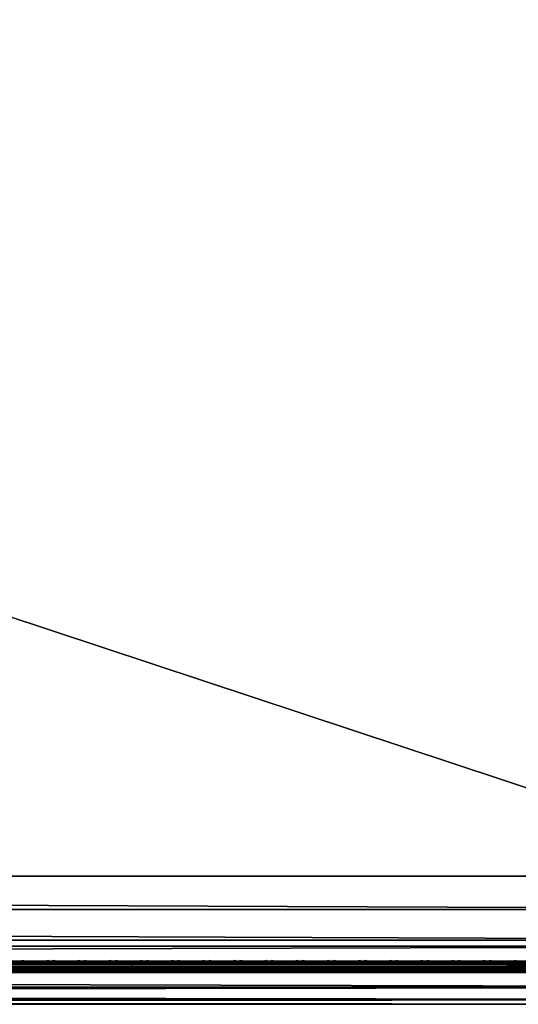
# Model space of a CAD drawing. Header units: inches. Extents: x 0 to 69, y -28.1 to 0.
# Tile 300 of 451: x 60.3 to 64.6, y -28 to -19.6. Entities that reach past the tile are written whole.
import ezdxf

# ---------------------------------------------------------------- set-up
doc = ezdxf.new("R2010")
doc.units = ezdxf.units.IN
doc.header["$LTSCALE"] = 0.03937
doc.header["$MEASUREMENT"] = 0
for name, color, linetype in [('A-FURN-3-ST', 151, 'Continuous'), ('A-FURN-3-ST-SEAM', 250, 'Continuous'), ('A-FURN-3-STITCH', 15, 'Continuous')]:
    doc.layers.add(name, color=color, linetype=linetype)

msp = doc.modelspace()

# ---------------------------------------------------------------- meshes
at = {"layer": 'A-FURN-3-ST'}
mesh = msp.add_polyface(dxfattribs=at)
corners = [(0.25, -5.4592, 18), (68.75, -5.4592, 18), (0.25, -5.1746, 17.9626), (68.75, -5.1746, 17.9626), (0.25, -4.9094, 17.8528), (68.75, -4.9094, 17.8528), (0.25, -4.6816, 17.6781), (68.75, -4.6816, 17.6781), (0.25, -4.5068, 17.4505), (68.75, -4.5068, 17.4505), (0.25, -4.3968, 17.1854), (68.75, -4.3968, 17.1854), (0.25, -4.3592, 16.9008), (68.75, -4.3504, 5.5004), (0.25, -4.3504, 5.5004), (0.25, -4.3883, 5.3089), (68.75, -4.3883, 5.3089), (0.25, -4.4967, 5.1466), (68.75, -4.4967, 5.1466), (0.25, -4.659, 5.0381), (68.75, -4.659, 5.0381), (0.25, -4.8504, 5), (0.25, -27.51, 5), (0.125, -4.8504, 5.0335), (0.125, -27.51, 5.0335), (0.0335, -4.8504, 5.125), (0.0335, -4.5038, 5.3567), (0.125, -4.3839, 5.5004), (0.125, -4.4193, 5.3217), (0.125, -4.5204, 5.1703), (0.125, -4.6718, 5.069), (0.0335, -4.4842, 16.9008), (0.125, -4.3926, 16.9008), (0.125, -4.4292, 17.1767), (0.0335, -5.2069, 17.8418), (0.125, -5.4592, 17.9665), (0.125, -5.1833, 17.9302), (0.0335, -4.77, 17.5897), (0.125, -4.7053, 17.6544), (0.125, -4.5358, 17.4337), (0.0335, -4.615, 17.3879), (0.0335, -4.5175, 17.153), (0.125, -4.9261, 17.8238), (0.125, -26.91, 17.9665), (0.25, -26.91, 18)]
mesh.append_faces([[corners[k] for k in face] for face in [(0, 1, 2), (2, 3, 4), (4, 5, 6), (6, 7, 8), (8, 9, 10), (10, 11, 12), (12, 13, 14), (14, 13, 15), (15, 16, 17), (17, 18, 19), (19, 20, 21), (21, 22, 23), (23, 24, 25), (26, 27, 28), (28, 27, 14), (28, 14, 15), (28, 15, 29), (29, 15, 17), (29, 17, 30), (30, 17, 19), (30, 19, 23), (23, 19, 21), (23, 25, 30), (27, 31, 32), (27, 32, 14), (14, 32, 12), (31, 33, 32), (32, 33, 10), (32, 10, 12), (34, 35, 36), (37, 38, 39, 40), (40, 39, 33, 41), (35, 0, 36), (36, 0, 2), (36, 2, 42), (42, 2, 4), (42, 4, 38), (38, 4, 6), (38, 6, 39), (39, 6, 8), (39, 8, 33), (33, 8, 10), (35, 43, 0), (44, 1, 0)]])
mesh = msp.add_polyface(dxfattribs=at)
corners = [(68.875, -4.8504, 5.0335), (68.875, -27.51, 5.0335), (68.75, -4.8504, 5), (68.75, -4.3504, 5.5004), (68.875, -4.3839, 5.5004), (68.75, -4.3883, 5.3089), (68.875, -4.4193, 5.3217), (68.75, -4.4967, 5.1466), (68.875, -4.5204, 5.1703), (68.75, -4.659, 5.0381), (68.875, -4.6718, 5.069), (68.9665, -4.7068, 5.1536), (68.9665, -4.4754, 5.5003), (68.9665, -4.5038, 5.3567), (68.9665, -4.5851, 5.2349), (68.75, -4.3592, 16.9008), (68.875, -4.3926, 16.9008), (68.75, -5.4592, 18), (68.875, -5.4592, 17.9665), (68.75, -5.1746, 17.9626), (68.875, -5.1833, 17.9302), (68.75, -4.9094, 17.8528), (68.875, -4.9261, 17.8238), (68.75, -4.6816, 17.6781), (68.875, -4.7053, 17.6544), (68.75, -4.5068, 17.4505), (68.875, -4.5358, 17.4337), (68.75, -4.3968, 17.1854), (68.875, -4.4292, 17.1767), (68.9665, -4.5175, 17.153), (68.9665, -5.4592, 17.875), (68.75, -26.91, 18), (68.875, -26.91, 17.9665), (0.25, -5.1746, 17.9626), (0.25, -4.9094, 17.8528), (0.25, -4.6816, 17.6781), (0.25, -4.5068, 17.4505), (0.25, -4.3968, 17.1854), (0.25, -4.3592, 16.9008), (0.25, -4.3883, 5.3089), (0.25, -4.4967, 5.1466), (0.25, -4.659, 5.0381), (0.25, -4.8504, 5), (68.75, -27.51, 5)]
mesh.append_faces([[corners[k] for k in face] for face in [(0, 1, 2), (3, 4, 5), (5, 4, 6), (5, 6, 7), (7, 6, 8), (7, 8, 9), (9, 8, 10), (9, 10, 2), (2, 10, 0), (0, 10, 11), (12, 6, 4), (8, 6, 13, 14), (3, 15, 4), (4, 15, 16), (4, 16, 12), (17, 18, 19), (19, 18, 20), (19, 20, 21), (21, 20, 22), (21, 22, 23), (23, 22, 24), (23, 24, 25), (25, 24, 26), (25, 26, 27), (27, 26, 28), (27, 28, 15), (15, 28, 16), (16, 28, 29), (18, 30, 20), (17, 31, 18), (18, 32, 30), (33, 17, 19), (34, 19, 21), (35, 21, 23), (36, 23, 25), (37, 25, 27), (38, 27, 15), (15, 3, 38), (39, 3, 5), (40, 5, 7), (41, 7, 9), (42, 9, 2), (2, 43, 42)]])
mesh = msp.add_polyface(dxfattribs=at)
corners = [(0.25, -4.8504, 5), (68.75, -27.51, 5), (0.25, -27.51, 5), (0.125, -4.8504, 5.0335), (0.125, -27.51, 5.0335), (0.25, -28.01, 5.5), (0.125, -27.9765, 5.5), (0.25, -27.9719, 5.3087), (0.125, -27.941, 5.3215), (0.25, -27.8636, 5.1464), (0.125, -27.8399, 5.1701), (0.25, -27.7013, 5.0381), (0.125, -27.6885, 5.069), (0.0335, -27.6535, 5.1535), (0.0335, -27.885, 5.5), (0.25, -28.01, 16.9), (0.125, -27.9765, 16.9), (0.25, -26.91, 18), (0.125, -26.91, 17.9665), (0.25, -27.1947, 17.9625), (0.125, -27.186, 17.9302), (0.25, -27.46, 17.8526), (0.125, -27.4433, 17.8236), (0.25, -27.6878, 17.6778), (0.125, -27.6641, 17.6541), (0.25, -27.8626, 17.45), (0.125, -27.8336, 17.4333), (0.25, -27.9725, 17.1847), (0.125, -27.9402, 17.176), (0.0335, -27.8518, 17.1523), (0.0335, -26.91, 17.875), (0.0335, -27.5994, 17.5894), (0.0335, -27.7544, 17.3875), (0.125, -5.4592, 17.9665), (0.25, -5.4592, 18), (68.75, -28.01, 16.9), (68.75, -27.9725, 17.1847), (68.75, -27.8626, 17.45), (68.75, -27.6878, 17.6778), (68.75, -27.46, 17.8526), (68.75, -27.1947, 17.9625), (68.75, -27.7013, 5.0381), (68.75, -27.8636, 5.1464), (68.75, -27.9719, 5.3087)]
mesh.append_faces([[corners[k] for k in face] for face in [(0, 1, 2), (3, 2, 4), (5, 6, 7), (7, 6, 8), (7, 8, 9), (9, 8, 10), (9, 10, 11), (11, 10, 12), (11, 12, 2), (2, 12, 4), (4, 12, 13), (14, 8, 6), (5, 15, 6), (6, 15, 16), (6, 16, 14), (17, 18, 19), (19, 18, 20), (19, 20, 21), (21, 20, 22), (21, 22, 23), (23, 22, 24), (23, 24, 25), (25, 24, 26), (25, 26, 27), (27, 26, 28), (27, 28, 15), (15, 28, 16), (16, 28, 29), (18, 30, 20), (24, 31, 32, 26), (26, 32, 29, 28), (33, 30, 18), (34, 18, 17), (15, 35, 27), (27, 36, 25), (25, 37, 23), (23, 38, 21), (21, 39, 19), (19, 40, 17), (5, 35, 15), (2, 1, 11), (11, 41, 9), (9, 42, 7), (7, 43, 5)]])
mesh = msp.add_polyface(dxfattribs=at)
corners = [(68.875, -4.8504, 5.0335), (68.9665, -27.51, 5.125), (68.875, -27.51, 5.0335), (68.75, -4.8504, 5), (68.75, -27.51, 5), (68.9665, -27.8565, 5.3565), (68.875, -27.9765, 5.5), (68.875, -27.941, 5.3215), (68.75, -28.01, 5.5), (68.75, -27.9719, 5.3087), (68.875, -27.8399, 5.1701), (68.75, -27.8636, 5.1464), (68.875, -27.6885, 5.069), (68.75, -27.7013, 5.0381), (68.9665, -27.6535, 5.1535), (68.9665, -27.7752, 5.2348), (68.9665, -27.885, 16.9), (68.875, -27.9765, 16.9), (68.75, -28.01, 16.9), (68.875, -27.9402, 17.176), (68.75, -27.9725, 17.1847), (68.9665, -27.1624, 17.8418), (68.875, -26.91, 17.9665), (68.875, -27.186, 17.9302), (68.75, -26.91, 18), (68.75, -27.1947, 17.9625), (68.875, -27.4433, 17.8236), (68.75, -27.46, 17.8526), (68.875, -27.6641, 17.6541), (68.75, -27.6878, 17.6778), (68.875, -27.8336, 17.4333), (68.75, -27.8626, 17.45), (68.875, -5.4592, 17.9665), (0.25, -27.9725, 17.1847), (0.25, -27.8626, 17.45), (0.25, -27.6878, 17.6778), (0.25, -27.46, 17.8526), (0.25, -27.1947, 17.9625), (0.25, -26.91, 18), (0.25, -28.01, 5.5), (0.25, -27.7013, 5.0381), (0.25, -27.8636, 5.1464), (0.25, -27.9719, 5.3087), (68.75, -5.4592, 18)]
mesh.append_faces([[corners[k] for k in face] for face in [(0, 1, 2), (3, 2, 4), (5, 6, 7), (7, 6, 8), (7, 8, 9), (7, 9, 10), (10, 9, 11), (10, 11, 12), (12, 11, 13), (12, 13, 2), (2, 13, 4), (2, 1, 12), (12, 14, 15, 10), (6, 16, 17), (6, 17, 8), (8, 17, 18), (16, 19, 17), (17, 19, 20), (17, 20, 18), (21, 22, 23), (22, 24, 23), (23, 24, 25), (23, 25, 26), (26, 25, 27), (26, 27, 28), (28, 27, 29), (28, 29, 30), (30, 29, 31), (30, 31, 19), (19, 31, 20), (32, 24, 22), (33, 18, 20), (34, 20, 31), (35, 31, 29), (36, 29, 27), (37, 27, 25), (38, 25, 24), (8, 18, 39), (40, 4, 13), (41, 13, 11), (42, 11, 9), (39, 9, 8), (24, 43, 38)]])
at = {"layer": 'A-FURN-3-ST-SEAM'}
mesh = msp.add_polyface(dxfattribs=at)
corners = [(61.25, -27.6385, 17.6706), (65, -27.6444, 17.6539), (61.25, -27.6444, 17.6539), (36.375, -27.6385, 17.6706), (36.375, -27.6444, 17.6539), (34.5, -27.6385, 17.6706), (36.375, -27.671, 17.631), (36.375, -27.6558, 17.6402), (61.25, -27.6558, 17.6402), (61.25, -27.671, 17.631), (61.25, -27.6884, 17.6276), (36.375, -27.6884, 17.6276), (36.375, -27.7207, 17.6406), (36.375, -27.7057, 17.6311), (61.25, -27.7057, 17.6311), (61.25, -27.7207, 17.6406), (61.25, -27.7376, 17.6713), (36.375, -27.7376, 17.6713), (34.5, -27.7295, 17.7053), (34.5, -27.7367, 17.689), (36.375, -27.7367, 17.689), (36.375, -27.7295, 17.7053), (61.25, -27.7367, 17.689), (61.25, -27.7295, 17.7053), (34.5, -27.642, 17.6969), (36.375, -27.642, 17.6969), (61.25, -27.642, 17.6969), (65, -27.6385, 17.6706), (65, -27.7376, 17.6713), (65, -27.7367, 17.689), (65, -27.6558, 17.6402), (34.5, -27.6558, 17.6402), (34.5, -27.6444, 17.6539), (65, -27.6517, 17.7118), (65, -27.642, 17.6969), (61.25, -27.6517, 17.7118), (36.375, -27.6517, 17.7118), (34.5, -27.6517, 17.7118), (65, -27.6661, 17.7221), (61.25, -27.6661, 17.7221), (36.375, -27.6661, 17.7221), (34.5, -27.6661, 17.7221), (65, -27.701, 17.7257), (61.25, -27.701, 17.7257), (36.375, -27.701, 17.7257), (34.5, -27.701, 17.7257), (61.25, -27.7171, 17.7182), (36.375, -27.7171, 17.7182), (34.5, -27.7171, 17.7182)]
mesh.append_faces([[corners[k] for k in face] for face in [(0, 1, 2), (0, 2, 3), (3, 2, 4), (3, 4, 5), (3, 24, 25), (3, 25, 0), (0, 25, 26), (0, 26, 27)]])
mesh.append_faces([[corners[k] for k in face] for face in [(6, 7, 8, 9), (9, 10, 11, 6), (12, 13, 14, 15), (15, 16, 17, 12), (18, 19, 20, 21), (21, 20, 22, 23), (16, 22, 20, 17), (10, 14, 13, 11), (2, 8, 7, 4), (4, 7, 31, 32), (35, 26, 25, 36), (36, 25, 24, 37), (39, 35, 36, 40), (40, 36, 37, 41), (43, 39, 40, 44), (44, 40, 41, 45), (46, 43, 44, 47), (47, 44, 45, 48), (23, 46, 47, 21), (21, 47, 48, 18)]], dxfattribs={"vtx0": -1, "vtx2": -1})
mesh.append_faces([[corners[k] for k in face] for face in [(28, 29, 22, 16), (1, 30, 8, 2), (33, 34, 26, 35), (38, 33, 35, 39), (42, 38, 39, 43)]], dxfattribs={"vtx2": -1})
mesh = msp.add_polyface(dxfattribs=at)
corners = [(68.75, -27.6385, 17.6706), (68.8029, -27.6391, 17.6486), (68.75, -27.6444, 17.6539), (65, -27.6385, 17.6706), (65, -27.6444, 17.6539), (61.25, -27.6385, 17.6706), (61.25, -27.671, 17.631), (61.25, -27.6558, 17.6402), (65, -27.6558, 17.6402), (65, -27.671, 17.631), (68.75, -27.6558, 17.6402), (68.75, -27.671, 17.631), (68.8025, -27.6506, 17.635), (68.8036, -27.6657, 17.6257), (68.8062, -27.6828, 17.6221), (68.75, -27.6884, 17.6276), (65, -27.6884, 17.6276), (61.25, -27.6884, 17.6276), (61.25, -27.7207, 17.6406), (61.25, -27.7057, 17.6311), (65, -27.7057, 17.6311), (65, -27.7207, 17.6406), (68.75, -27.7057, 17.6311), (68.75, -27.7207, 17.6406), (68.8099, -27.6999, 17.6253), (68.8143, -27.7145, 17.6344), (68.75, -27.7376, 17.6713), (65, -27.7376, 17.6713), (61.25, -27.7376, 17.6713), (61.25, -27.7295, 17.7053), (61.25, -27.7367, 17.689), (65, -27.7367, 17.689), (65, -27.7295, 17.7053), (68.75, -27.7367, 17.689), (68.75, -27.7295, 17.7053), (65, -27.642, 17.6969), (68.75, -27.642, 17.6969), (68.8049, -27.6331, 17.6652), (61.25, -27.642, 17.6969), (68.75, -27.6517, 17.7118), (65, -27.6517, 17.7118), (68.75, -27.6661, 17.7221), (65, -27.6661, 17.7221), (68.75, -27.701, 17.7257), (65, -27.701, 17.7257), (68.75, -27.7171, 17.7182), (65, -27.7171, 17.7182), (61.25, -27.701, 17.7257), (61.25, -27.7171, 17.7182)]
mesh.append_faces([[corners[k] for k in face] for face in [(0, 1, 2), (0, 2, 3), (3, 2, 4), (3, 4, 5), (9, 8, 10, 11), (11, 10, 12, 13), (13, 14, 15, 11), (11, 15, 16, 9), (21, 20, 22, 23), (23, 22, 24, 25), (23, 26, 27, 21), (32, 31, 33, 34), (3, 35, 0), (0, 35, 36), (0, 36, 37), (3, 38, 35), (26, 33, 31, 27), (14, 24, 22, 15), (15, 22, 20, 16), (1, 12, 10, 2), (2, 10, 8, 4), (39, 36, 35, 40), (41, 39, 40, 42), (43, 41, 42, 44), (45, 43, 44, 46), (34, 45, 46, 32)]])
mesh.append_faces([[corners[k] for k in face] for face in [(6, 7, 8, 9), (18, 19, 20, 21), (29, 30, 31, 32)]], dxfattribs={"vtx0": -1})
mesh.append_faces([[corners[k] for k in face] for face in [(9, 16, 17, 6), (21, 27, 28, 18), (16, 20, 19, 17), (46, 44, 47, 48), (32, 46, 48, 29)]], dxfattribs={"vtx2": -1})
at = {"layer": 'A-FURN-3-STITCH'}
mesh = msp.add_polymesh((7, 4), dxfattribs=at)
for k, corner in enumerate([(60.5339, -27.6428, 17.7154), (60.5339, -27.6406, 17.7168), (60.5339, -27.6363, 17.7197), (60.534, -27.6341, 17.7212), (60.4956, -27.647, 17.722), (60.4957, -27.6474, 17.7272), (60.4957, -27.6431, 17.7302), (60.4957, -27.6384, 17.7279), (60.4568, -27.6496, 17.7262), (60.4569, -27.65, 17.7314), (60.4569, -27.6457, 17.7343), (60.4569, -27.641, 17.7321), (60.4178, -27.6505, 17.7279), (60.4178, -27.6508, 17.733), (60.4178, -27.6465, 17.736), (60.4178, -27.6418, 17.7337), (60.3787, -27.6496, 17.727), (60.3787, -27.65, 17.7321), (60.3788, -27.6457, 17.7351), (60.3787, -27.641, 17.7328), (60.3398, -27.647, 17.7235), (60.3399, -27.6474, 17.7287), (60.3399, -27.6431, 17.7316), (60.3399, -27.6384, 17.7294), (60.3014, -27.6428, 17.7176), (60.3014, -27.6406, 17.7191), (60.3014, -27.6363, 17.722), (60.3015, -27.6341, 17.7234)]):
    mesh.set_mesh_vertex(divmod(k, 4), corner)
mesh = msp.add_polymesh((7, 4), dxfattribs=at)
for k, corner in enumerate([(60.8018, -27.6428, 17.7154), (60.8018, -27.6406, 17.7168), (60.8018, -27.6363, 17.7197), (60.8018, -27.6341, 17.7212), (60.7635, -27.647, 17.722), (60.7635, -27.6474, 17.7272), (60.7635, -27.6431, 17.7302), (60.7635, -27.6384, 17.7279), (60.7247, -27.6496, 17.7262), (60.7247, -27.65, 17.7314), (60.7247, -27.6457, 17.7343), (60.7247, -27.641, 17.7321), (60.6856, -27.6505, 17.7279), (60.6857, -27.6508, 17.733), (60.6857, -27.6465, 17.736), (60.6857, -27.6418, 17.7337), (60.6465, -27.6496, 17.727), (60.6466, -27.65, 17.7321), (60.6466, -27.6457, 17.7351), (60.6466, -27.641, 17.7328), (60.6077, -27.647, 17.7235), (60.6077, -27.6474, 17.7287), (60.6077, -27.6431, 17.7316), (60.6077, -27.6384, 17.7294), (60.5693, -27.6428, 17.7176), (60.5693, -27.6406, 17.7191), (60.5693, -27.6363, 17.722), (60.5693, -27.6341, 17.7234)]):
    mesh.set_mesh_vertex(divmod(k, 4), corner)
mesh = msp.add_polymesh((7, 4), dxfattribs=at)
for k, corner in enumerate([(61.0696, -27.6428, 17.7154), (61.0696, -27.6406, 17.7168), (61.0697, -27.6363, 17.7197), (61.0697, -27.6341, 17.7212), (61.0313, -27.647, 17.722), (61.0314, -27.6474, 17.7272), (61.0314, -27.6431, 17.7302), (61.0314, -27.6384, 17.7279), (60.9925, -27.6496, 17.7262), (60.9926, -27.65, 17.7314), (60.9926, -27.6457, 17.7343), (60.9926, -27.641, 17.7321), (60.9535, -27.6505, 17.7279), (60.9535, -27.6508, 17.733), (60.9535, -27.6465, 17.736), (60.9535, -27.6418, 17.7337), (60.9144, -27.6496, 17.727), (60.9144, -27.65, 17.7321), (60.9145, -27.6457, 17.7351), (60.9144, -27.641, 17.7328), (60.8755, -27.647, 17.7235), (60.8756, -27.6474, 17.7287), (60.8756, -27.6431, 17.7316), (60.8756, -27.6384, 17.7294), (60.8371, -27.6428, 17.7176), (60.8371, -27.6406, 17.7191), (60.8372, -27.6363, 17.722), (60.8372, -27.6341, 17.7234)]):
    mesh.set_mesh_vertex(divmod(k, 4), corner)
mesh = msp.add_polymesh((7, 4), dxfattribs=at)
for k, corner in enumerate([(61.3375, -27.6428, 17.7154), (61.3375, -27.6406, 17.7168), (61.3375, -27.6363, 17.7197), (61.3375, -27.6341, 17.7212), (61.2992, -27.647, 17.722), (61.2992, -27.6474, 17.7272), (61.2993, -27.6431, 17.7302), (61.2992, -27.6384, 17.7279), (61.2604, -27.6496, 17.7262), (61.2604, -27.65, 17.7314), (61.2605, -27.6457, 17.7343), (61.2604, -27.641, 17.7321), (61.2213, -27.6505, 17.7279), (61.2214, -27.6508, 17.733), (61.2214, -27.6465, 17.736), (61.2214, -27.6418, 17.7337), (61.1822, -27.6496, 17.727), (61.1823, -27.65, 17.7321), (61.1823, -27.6457, 17.7351), (61.1823, -27.641, 17.7328), (61.1434, -27.647, 17.7235), (61.1434, -27.6474, 17.7287), (61.1435, -27.6431, 17.7316), (61.1434, -27.6384, 17.7294), (61.105, -27.6428, 17.7176), (61.105, -27.6406, 17.7191), (61.105, -27.6363, 17.722), (61.105, -27.6341, 17.7234)]):
    mesh.set_mesh_vertex(divmod(k, 4), corner)
mesh = msp.add_polymesh((7, 4), dxfattribs=at)
for k, corner in enumerate([(61.6053, -27.6428, 17.7154), (61.6053, -27.6406, 17.7168), (61.6054, -27.6363, 17.7197), (61.6054, -27.6341, 17.7212), (61.567, -27.647, 17.722), (61.5671, -27.6474, 17.7272), (61.5671, -27.6431, 17.7302), (61.5671, -27.6384, 17.7279), (61.5282, -27.6496, 17.7262), (61.5283, -27.65, 17.7314), (61.5283, -27.6457, 17.7343), (61.5283, -27.641, 17.7321), (61.4892, -27.6505, 17.7279), (61.4892, -27.6508, 17.733), (61.4893, -27.6465, 17.736), (61.4892, -27.6418, 17.7337), (61.4501, -27.6496, 17.727), (61.4502, -27.65, 17.7321), (61.4502, -27.6457, 17.7351), (61.4502, -27.641, 17.7328), (61.4112, -27.647, 17.7235), (61.4113, -27.6474, 17.7287), (61.4113, -27.6431, 17.7316), (61.4113, -27.6384, 17.7294), (61.3728, -27.6428, 17.7176), (61.3728, -27.6406, 17.7191), (61.3729, -27.6363, 17.722), (61.3729, -27.6341, 17.7234)]):
    mesh.set_mesh_vertex(divmod(k, 4), corner)
mesh = msp.add_polymesh((7, 4), dxfattribs=at)
for k, corner in enumerate([(61.8732, -27.6428, 17.7154), (61.8732, -27.6406, 17.7168), (61.8732, -27.6363, 17.7197), (61.8732, -27.6341, 17.7212), (61.8349, -27.647, 17.722), (61.8349, -27.6474, 17.7272), (61.835, -27.6431, 17.7302), (61.8349, -27.6384, 17.7279), (61.7961, -27.6496, 17.7262), (61.7962, -27.65, 17.7314), (61.7962, -27.6457, 17.7343), (61.7962, -27.641, 17.7321), (61.757, -27.6505, 17.7279), (61.7571, -27.6508, 17.733), (61.7571, -27.6465, 17.736), (61.7571, -27.6418, 17.7337), (61.718, -27.6496, 17.727), (61.718, -27.65, 17.7321), (61.718, -27.6457, 17.7351), (61.718, -27.641, 17.7328), (61.6791, -27.647, 17.7235), (61.6791, -27.6474, 17.7287), (61.6792, -27.6431, 17.7316), (61.6792, -27.6384, 17.7294), (61.6407, -27.6428, 17.7176), (61.6407, -27.6406, 17.7191), (61.6407, -27.6363, 17.722), (61.6407, -27.6341, 17.7234)]):
    mesh.set_mesh_vertex(divmod(k, 4), corner)
mesh = msp.add_polymesh((7, 4), dxfattribs=at)
for k, corner in enumerate([(62.141, -27.6428, 17.7154), (62.1411, -27.6406, 17.7168), (62.1411, -27.6363, 17.7197), (62.1411, -27.6341, 17.7212), (62.1028, -27.647, 17.722), (62.1028, -27.6474, 17.7272), (62.1028, -27.6431, 17.7302), (62.1028, -27.6384, 17.7279), (62.064, -27.6496, 17.7262), (62.064, -27.65, 17.7314), (62.064, -27.6457, 17.7343), (62.064, -27.641, 17.7321), (62.0249, -27.6505, 17.7279), (62.0249, -27.6508, 17.733), (62.025, -27.6465, 17.736), (62.025, -27.6418, 17.7337), (61.9858, -27.6496, 17.727), (61.9859, -27.65, 17.7321), (61.9859, -27.6457, 17.7351), (61.9859, -27.641, 17.7328), (61.947, -27.647, 17.7235), (61.947, -27.6474, 17.7287), (61.947, -27.6431, 17.7316), (61.947, -27.6384, 17.7294), (61.9085, -27.6428, 17.7176), (61.9086, -27.6406, 17.7191), (61.9086, -27.6363, 17.722), (61.9086, -27.6341, 17.7234)]):
    mesh.set_mesh_vertex(divmod(k, 4), corner)
mesh = msp.add_polymesh((7, 4), dxfattribs=at)
for k, corner in enumerate([(62.4089, -27.6428, 17.7154), (62.4089, -27.6406, 17.7168), (62.4089, -27.6363, 17.7197), (62.409, -27.6341, 17.7212), (62.3706, -27.647, 17.722), (62.3707, -27.6474, 17.7272), (62.3707, -27.6431, 17.7302), (62.3707, -27.6384, 17.7279), (62.3318, -27.6496, 17.7262), (62.3319, -27.65, 17.7314), (62.3319, -27.6457, 17.7343), (62.3319, -27.641, 17.7321), (62.2928, -27.6505, 17.7279), (62.2928, -27.6508, 17.733), (62.2928, -27.6465, 17.736), (62.2928, -27.6418, 17.7337), (62.2537, -27.6496, 17.727), (62.2537, -27.65, 17.7321), (62.2538, -27.6457, 17.7351), (62.2537, -27.641, 17.7328), (62.2148, -27.647, 17.7235), (62.2149, -27.6474, 17.7287), (62.2149, -27.6431, 17.7316), (62.2149, -27.6384, 17.7294), (62.1764, -27.6428, 17.7176), (62.1764, -27.6406, 17.7191), (62.1764, -27.6363, 17.722), (62.1765, -27.6341, 17.7234)]):
    mesh.set_mesh_vertex(divmod(k, 4), corner)
mesh = msp.add_polymesh((7, 4), dxfattribs=at)
for k, corner in enumerate([(62.6768, -27.6428, 17.7154), (62.6768, -27.6406, 17.7168), (62.6768, -27.6363, 17.7197), (62.6768, -27.6341, 17.7212), (62.6385, -27.647, 17.722), (62.6385, -27.6474, 17.7272), (62.6385, -27.6431, 17.7302), (62.6385, -27.6384, 17.7279), (62.5997, -27.6496, 17.7262), (62.5997, -27.65, 17.7314), (62.5997, -27.6457, 17.7343), (62.5997, -27.641, 17.7321), (62.5606, -27.6505, 17.7279), (62.5607, -27.6508, 17.733), (62.5607, -27.6465, 17.736), (62.5607, -27.6418, 17.7337), (62.5215, -27.6496, 17.727), (62.5216, -27.65, 17.7321), (62.5216, -27.6457, 17.7351), (62.5216, -27.641, 17.7328), (62.4827, -27.647, 17.7235), (62.4827, -27.6474, 17.7287), (62.4827, -27.6431, 17.7316), (62.4827, -27.6384, 17.7294), (62.4443, -27.6428, 17.7176), (62.4443, -27.6406, 17.7191), (62.4443, -27.6363, 17.722), (62.4443, -27.6341, 17.7234)]):
    mesh.set_mesh_vertex(divmod(k, 4), corner)
mesh = msp.add_polymesh((7, 4), dxfattribs=at)
for k, corner in enumerate([(62.9446, -27.6428, 17.7154), (62.9446, -27.6406, 17.7168), (62.9447, -27.6363, 17.7197), (62.9447, -27.6341, 17.7212), (62.9063, -27.647, 17.722), (62.9064, -27.6474, 17.7272), (62.9064, -27.6431, 17.7302), (62.9064, -27.6384, 17.7279), (62.8675, -27.6496, 17.7262), (62.8676, -27.65, 17.7314), (62.8676, -27.6457, 17.7343), (62.8676, -27.641, 17.7321), (62.8285, -27.6505, 17.7279), (62.8285, -27.6508, 17.733), (62.8285, -27.6465, 17.736), (62.8285, -27.6418, 17.7337), (62.7894, -27.6496, 17.727), (62.7894, -27.65, 17.7321), (62.7895, -27.6457, 17.7351), (62.7894, -27.641, 17.7328), (62.7505, -27.647, 17.7235), (62.7506, -27.6474, 17.7287), (62.7506, -27.6431, 17.7316), (62.7506, -27.6384, 17.7294), (62.7121, -27.6428, 17.7176), (62.7121, -27.6406, 17.7191), (62.7122, -27.6363, 17.722), (62.7122, -27.6341, 17.7234)]):
    mesh.set_mesh_vertex(divmod(k, 4), corner)
mesh = msp.add_polymesh((7, 4), dxfattribs=at)
for k, corner in enumerate([(63.2125, -27.6428, 17.7154), (63.2125, -27.6406, 17.7168), (63.2125, -27.6363, 17.7197), (63.2125, -27.6341, 17.7212), (63.1742, -27.647, 17.722), (63.1742, -27.6474, 17.7272), (63.1743, -27.6431, 17.7302), (63.1742, -27.6384, 17.7279), (63.1354, -27.6496, 17.7262), (63.1354, -27.65, 17.7314), (63.1355, -27.6457, 17.7343), (63.1354, -27.641, 17.7321), (63.0963, -27.6505, 17.7279), (63.0964, -27.6508, 17.733), (63.0964, -27.6465, 17.736), (63.0964, -27.6418, 17.7337), (63.0572, -27.6496, 17.727), (63.0573, -27.65, 17.7321), (63.0573, -27.6457, 17.7351), (63.0573, -27.641, 17.7328), (63.0184, -27.647, 17.7235), (63.0184, -27.6474, 17.7287), (63.0185, -27.6431, 17.7316), (63.0184, -27.6384, 17.7294), (62.98, -27.6428, 17.7176), (62.98, -27.6406, 17.7191), (62.98, -27.6363, 17.722), (62.98, -27.6341, 17.7234)]):
    mesh.set_mesh_vertex(divmod(k, 4), corner)
mesh = msp.add_polymesh((7, 4), dxfattribs=at)
for k, corner in enumerate([(63.4803, -27.6428, 17.7154), (63.4803, -27.6406, 17.7168), (63.4804, -27.6363, 17.7197), (63.4804, -27.6341, 17.7212), (63.442, -27.647, 17.722), (63.4421, -27.6474, 17.7272), (63.4421, -27.6431, 17.7302), (63.4421, -27.6384, 17.7279), (63.4032, -27.6496, 17.7262), (63.4033, -27.65, 17.7314), (63.4033, -27.6457, 17.7343), (63.4033, -27.641, 17.7321), (63.3642, -27.6505, 17.7279), (63.3642, -27.6508, 17.733), (63.3643, -27.6465, 17.736), (63.3642, -27.6418, 17.7337), (63.3251, -27.6496, 17.727), (63.3252, -27.65, 17.7321), (63.3252, -27.6457, 17.7351), (63.3252, -27.641, 17.7328), (63.2862, -27.647, 17.7235), (63.2863, -27.6474, 17.7287), (63.2863, -27.6431, 17.7316), (63.2863, -27.6384, 17.7294), (63.2478, -27.6428, 17.7176), (63.2478, -27.6406, 17.7191), (63.2479, -27.6363, 17.722), (63.2479, -27.6341, 17.7234)]):
    mesh.set_mesh_vertex(divmod(k, 4), corner)
mesh = msp.add_polymesh((7, 4), dxfattribs=at)
for k, corner in enumerate([(63.7482, -27.6428, 17.7154), (63.7482, -27.6406, 17.7168), (63.7482, -27.6363, 17.7197), (63.7482, -27.6341, 17.7212), (63.7099, -27.647, 17.722), (63.7099, -27.6474, 17.7272), (63.71, -27.6431, 17.7302), (63.7099, -27.6384, 17.7279), (63.6711, -27.6496, 17.7262), (63.6712, -27.65, 17.7314), (63.6712, -27.6457, 17.7343), (63.6712, -27.641, 17.7321), (63.632, -27.6505, 17.7279), (63.6321, -27.6508, 17.733), (63.6321, -27.6465, 17.736), (63.6321, -27.6418, 17.7337), (63.593, -27.6496, 17.727), (63.593, -27.65, 17.7321), (63.593, -27.6457, 17.7351), (63.593, -27.641, 17.7328), (63.5541, -27.647, 17.7235), (63.5541, -27.6474, 17.7287), (63.5542, -27.6431, 17.7316), (63.5542, -27.6384, 17.7294), (63.5157, -27.6428, 17.7176), (63.5157, -27.6406, 17.7191), (63.5157, -27.6363, 17.722), (63.5157, -27.6341, 17.7234)]):
    mesh.set_mesh_vertex(divmod(k, 4), corner)
mesh = msp.add_polymesh((7, 4), dxfattribs=at)
for k, corner in enumerate([(64.016, -27.6428, 17.7154), (64.0161, -27.6406, 17.7168), (64.0161, -27.6363, 17.7197), (64.0161, -27.6341, 17.7212), (63.9778, -27.647, 17.722), (63.9778, -27.6474, 17.7272), (63.9778, -27.6431, 17.7302), (63.9778, -27.6384, 17.7279), (63.939, -27.6496, 17.7262), (63.939, -27.65, 17.7314), (63.939, -27.6457, 17.7343), (63.939, -27.641, 17.7321), (63.8999, -27.6505, 17.7279), (63.8999, -27.6508, 17.733), (63.9, -27.6465, 17.736), (63.9, -27.6418, 17.7337), (63.8608, -27.6496, 17.727), (63.8609, -27.65, 17.7321), (63.8609, -27.6457, 17.7351), (63.8609, -27.641, 17.7328), (63.822, -27.647, 17.7235), (63.822, -27.6474, 17.7287), (63.822, -27.6431, 17.7316), (63.822, -27.6384, 17.7294), (63.7835, -27.6428, 17.7176), (63.7836, -27.6406, 17.7191), (63.7836, -27.6363, 17.722), (63.7836, -27.6341, 17.7234)]):
    mesh.set_mesh_vertex(divmod(k, 4), corner)
mesh = msp.add_polymesh((7, 4), dxfattribs=at)
for k, corner in enumerate([(64.2839, -27.6428, 17.7154), (64.2839, -27.6406, 17.7168), (64.2839, -27.6363, 17.7197), (64.284, -27.6341, 17.7212), (64.2456, -27.647, 17.722), (64.2457, -27.6474, 17.7272), (64.2457, -27.6431, 17.7302), (64.2457, -27.6384, 17.7279), (64.2068, -27.6496, 17.7262), (64.2069, -27.65, 17.7314), (64.2069, -27.6457, 17.7343), (64.2069, -27.641, 17.7321), (64.1678, -27.6505, 17.7279), (64.1678, -27.6508, 17.733), (64.1678, -27.6465, 17.736), (64.1678, -27.6418, 17.7337), (64.1287, -27.6496, 17.727), (64.1287, -27.65, 17.7321), (64.1288, -27.6457, 17.7351), (64.1287, -27.641, 17.7328), (64.0898, -27.647, 17.7235), (64.0899, -27.6474, 17.7287), (64.0899, -27.6431, 17.7316), (64.0899, -27.6384, 17.7294), (64.0514, -27.6428, 17.7176), (64.0514, -27.6406, 17.7191), (64.0514, -27.6363, 17.722), (64.0515, -27.6341, 17.7234)]):
    mesh.set_mesh_vertex(divmod(k, 4), corner)
mesh = msp.add_polymesh((7, 4), dxfattribs=at)
for k, corner in enumerate([(64.5518, -27.6428, 17.7154), (64.5518, -27.6406, 17.7168), (64.5518, -27.6363, 17.7197), (64.5518, -27.6341, 17.7212), (64.5135, -27.647, 17.722), (64.5135, -27.6474, 17.7272), (64.5135, -27.6431, 17.7302), (64.5135, -27.6384, 17.7279), (64.4747, -27.6496, 17.7262), (64.4747, -27.65, 17.7314), (64.4747, -27.6457, 17.7343), (64.4747, -27.641, 17.7321), (64.4356, -27.6505, 17.7279), (64.4357, -27.6508, 17.733), (64.4357, -27.6465, 17.736), (64.4357, -27.6418, 17.7337), (64.3965, -27.6496, 17.727), (64.3966, -27.65, 17.7321), (64.3966, -27.6457, 17.7351), (64.3966, -27.641, 17.7328), (64.3577, -27.647, 17.7235), (64.3577, -27.6474, 17.7287), (64.3577, -27.6431, 17.7316), (64.3577, -27.6384, 17.7294), (64.3193, -27.6428, 17.7176), (64.3193, -27.6406, 17.7191), (64.3193, -27.6363, 17.722), (64.3193, -27.6341, 17.7234)]):
    mesh.set_mesh_vertex(divmod(k, 4), corner)

doc.saveas('drawing.dxf')
